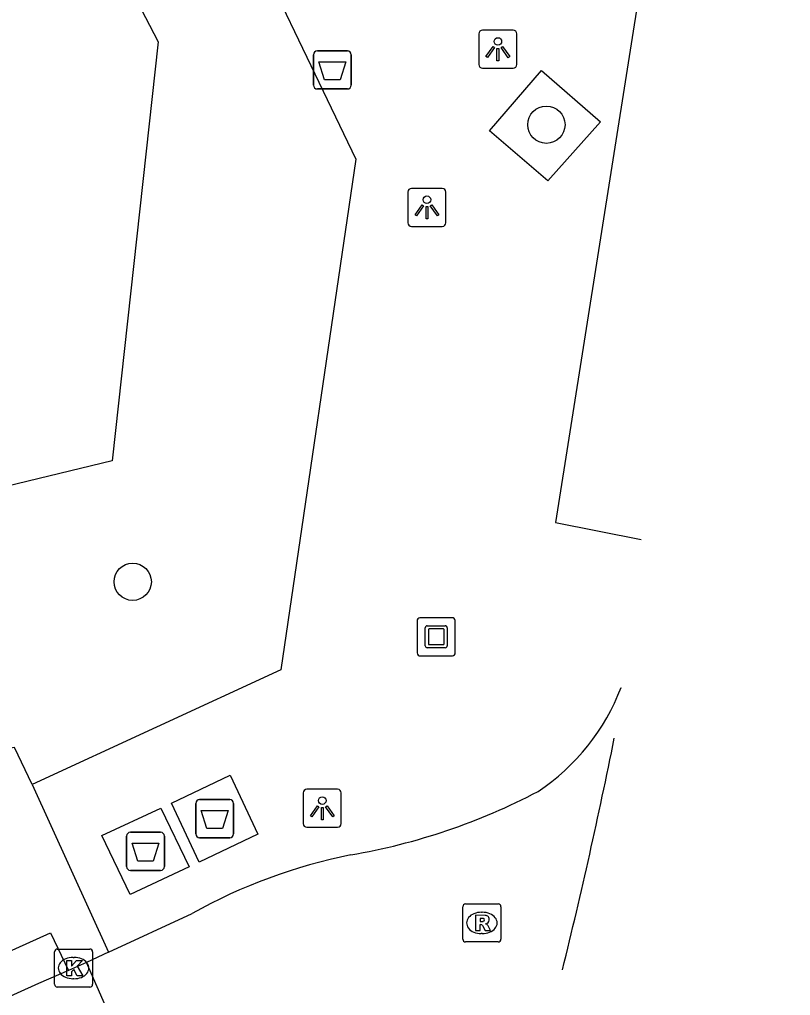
# Model space of a CAD drawing. Extents: x 160379 to 161131, y 383940 to 384849.
# Drawn here: x 161087.56 to 161107.78, y 384033.37 to 384058.99 of the extents above; entities that cross this region are included whole.
import ezdxf

# ---------------------------------------------------------------- set-up
doc = ezdxf.new("R2010")
doc.units = 0
for name, color, linetype in [('IMGEO_Afval_apart_plaats', 7, 'Continuous'), ('IMGEO_Afvalbak', 7, 'Continuous'), ('IMGEO_Boom', 7, 'Continuous'), ('IMGEO_Groenvoorziening', 7, 'Continuous'), ('IMGEO_Kolk', 7, 'Continuous'), ('IMGEO_Kunstobject', 7, 'Continuous'), ('IMGEO_Lichtpunt', 7, 'Continuous'), ('IMGEO_Rijbaan_lokaal_open', 7, 'Continuous'), ('IMGEO_Rioolput', 7, 'Continuous'), ('IMGEO_Voetpad_gesloten', 7, 'Continuous'), ('IMGEO_Voetpad_open', 7, 'Continuous')]:
    doc.layers.add(name, color=color, linetype=linetype)

msp = doc.modelspace()

# ---------------------------------------------------------------- linework, layer by layer
at = {"layer": 'IMGEO_Afval_apart_plaats'}
for p, q in [((161092.282, 384038.515), (161093.072, 384038.515)), ((161093.072, 384038.515), (161092.282, 384038.515)), ((161092.182, 384037.615), (161092.182, 384038.415)), ((161092.182, 384038.415), (161092.182, 384037.615)), ((161093.172, 384038.415), (161093.172, 384037.615)), ((161093.172, 384037.615), (161093.172, 384038.415)), ((161090.367, 384036.758), (161090.367, 384037.558)), ((161090.367, 384037.558), (161090.367, 384036.758)), ((161090.467, 384037.658), (161091.257, 384037.658)), ((161091.257, 384037.658), (161090.467, 384037.658)), ((161091.357, 384037.558), (161091.357, 384036.758)), ((161091.357, 384036.758), (161091.357, 384037.558)), ((161093.072, 384037.515), (161092.282, 384037.515)), ((161092.282, 384037.515), (161093.072, 384037.515)), ((161091.257, 384036.658), (161090.467, 384036.658)), ((161090.467, 384036.658), (161091.257, 384036.658))]:
    msp.add_line(p, q, dxfattribs=at)
for points in [[(161092.325, 384038.229), (161093.029, 384038.229), (161092.88, 384037.759), (161092.474, 384037.759), (161092.325, 384038.229)], [(161090.51, 384037.372), (161091.214, 384037.372), (161091.065, 384036.902), (161090.659, 384036.902), (161090.51, 384037.372)]]:
    msp.add_lwpolyline(points, dxfattribs=at)
for centre, start, end in [((161092.282, 384038.415), 90, 180), ((161092.282, 384038.415), 90, 180), ((161093.072, 384038.415), 0, 90), ((161093.072, 384038.415), 360, 90), ((161090.467, 384037.558), 90, 180), ((161090.467, 384037.558), 90, 180), ((161091.257, 384037.558), 0, 90), ((161091.257, 384037.558), 360, 90), ((161092.282, 384037.615), 180, 270), ((161092.282, 384037.615), 180, 270), ((161093.072, 384037.615), 270, 0), ((161093.072, 384037.615), 270, 0), ((161090.467, 384036.758), 180, 270), ((161090.467, 384036.758), 180, 270), ((161091.257, 384036.758), 270, 0), ((161091.257, 384036.758), 270, 0)]:
    msp.add_arc(centre, 0.1, start, end, dxfattribs=at)
at = {"layer": 'IMGEO_Afvalbak'}
for p, q in [((161095.27, 384057.271), (161095.27, 384058.071)), ((161095.27, 384058.071), (161095.27, 384057.271)), ((161095.37, 384058.171), (161096.16, 384058.171)), ((161096.16, 384058.171), (161095.37, 384058.171)), ((161096.26, 384058.071), (161096.26, 384057.271)), ((161096.26, 384057.271), (161096.26, 384058.071)), ((161096.16, 384057.171), (161095.37, 384057.171)), ((161095.37, 384057.171), (161096.16, 384057.171))]:
    msp.add_line(p, q, dxfattribs=at)
msp.add_lwpolyline([(161095.413, 384057.885), (161096.117, 384057.885), (161095.968, 384057.415), (161095.562, 384057.415), (161095.413, 384057.885)], dxfattribs=at)
for centre, start, end in [((161095.37, 384058.071), 90, 180), ((161095.37, 384058.071), 90, 180), ((161096.16, 384058.071), 0, 90), ((161096.16, 384058.071), 360, 90), ((161095.37, 384057.271), 180, 270), ((161095.37, 384057.271), 180, 270), ((161096.16, 384057.271), 270, 0), ((161096.16, 384057.271), 270, 0)]:
    msp.add_arc(centre, 0.1, start, end, dxfattribs=at)
at = {"layer": 'IMGEO_Boom'}
for centre in [(161101.379, 384056.233), (161090.526, 384044.234)]:
    msp.add_circle(centre, 0.489, dxfattribs=at)
at = {"layer": 'IMGEO_Groenvoorziening'}
msp.add_lwpolyline([(161088.407, 384063.779), (161091.196, 384058.406), (161089.991, 384047.409), (161086.653, 384046.606)], dxfattribs=at)
at = {"layer": 'IMGEO_Kolk'}
for p, q in [((161088.473, 384033.667), (161088.473, 384034.519)), ((161088.548, 384034.593), (161089.4, 384034.593)), ((161088.961, 384034.373), (161088.986, 384034.373)), ((161089.474, 384034.519), (161089.474, 384033.667)), ((161088.984, 384033.813), (161088.959, 384033.813)), ((161089.4, 384033.593), (161088.548, 384033.593))]:
    msp.add_line(p, q, dxfattribs=at)
for points in [[(161088.473, 384033.667), (161088.473, 384034.519)], [(161088.548, 384034.593), (161089.4, 384034.593)], [(161089.474, 384034.519), (161089.474, 384033.667)], [(161088.794, 384034.293), (161088.917, 384034.293), (161088.917, 384034.142), (161089.047, 384034.293), (161089.211, 384034.293), (161089.065, 384034.142), (161089.218, 384033.893), (161089.066, 384033.893), (161088.981, 384034.057), (161088.917, 384033.99), (161088.917, 384033.893), (161088.794, 384033.893), (161088.794, 384034.293)], [(161089.4, 384033.593), (161088.548, 384033.593)]]:
    msp.add_lwpolyline(points, dxfattribs=at)
for centre, start, end in [((161088.55, 384034.517), 91.552, 178.448), ((161088.55, 384034.517), 91.552, 178.448), ((161089.398, 384034.517), 1.552, 88.448), ((161089.398, 384034.517), 1.552, 88.448), ((161088.55, 384033.669), 181.552, 268.448), ((161088.55, 384033.669), 181.552, 268.448), ((161089.398, 384033.669), 271.552, 358.448), ((161089.398, 384033.669), 271.552, 358.448)]:
    msp.add_arc(centre, 0.0765, start, end, dxfattribs=at)
for centre, major_axis, ratio, start_param, end_param in [((161088.96, 384034.093), (-0.387, 0.002), 0.722429, 4.712389, 7.853982), ((161088.985, 384034.093), (-0.39, 0.002), 0.717154, 1.570796, 4.712389)]:
    msp.add_ellipse(centre, major_axis=major_axis, ratio=ratio, start_param=start_param, end_param=end_param, dxfattribs=at)
at = {"layer": 'IMGEO_Kunstobject'}
for p, q in [((161097.988, 384043.206), (161097.988, 384042.365)), ((161097.988, 384043.206), (161097.988, 384042.365)), ((161098.904, 384043.29), (161098.063, 384043.29)), ((161098.904, 384043.29), (161098.063, 384043.29)), ((161098.988, 384042.374), (161098.988, 384043.215)), ((161098.988, 384042.374), (161098.988, 384043.215)), ((161098.202, 384042.554), (161098.202, 384043.028)), ((161098.252, 384043.078), (161098.726, 384043.078)), ((161098.282, 384042.978), (161098.282, 384042.604)), ((161098.676, 384042.998), (161098.302, 384042.998)), ((161098.696, 384042.604), (161098.696, 384042.978)), ((161098.776, 384043.028), (161098.776, 384042.554)), ((161098.302, 384042.584), (161098.676, 384042.584)), ((161098.726, 384042.504), (161098.252, 384042.504)), ((161098.072, 384042.29), (161098.913, 384042.29)), ((161098.072, 384042.29), (161098.913, 384042.29))]:
    msp.add_line(p, q, dxfattribs=at)
for centre, radius, start, end in [((161098.066, 384043.212), 0.0779, 92.4484, 184.2845), ((161098.066, 384043.212), 0.0779, 92.4484, 184.2845), ((161098.91, 384043.212), 0.0779, 2.4484, 94.2845), ((161098.91, 384043.212), 0.0779, 2.4484, 94.2845), ((161098.252, 384043.028), 0.05, 90, 180), ((161098.302, 384042.978), 0.02, 90, 180), ((161098.676, 384042.978), 0.02, 360, 90), ((161098.726, 384043.028), 0.05, 360, 90), ((161098.302, 384042.604), 0.02, 180, 270), ((161098.676, 384042.604), 0.02, 270, 0), ((161098.066, 384042.368), 0.0779, 182.4484, 274.2845), ((161098.066, 384042.368), 0.0779, 182.4484, 274.2845), ((161098.252, 384042.554), 0.05, 180, 270), ((161098.726, 384042.554), 0.05, 270, 0), ((161098.91, 384042.368), 0.0779, 272.4484, 4.2845), ((161098.91, 384042.368), 0.0779, 272.4484, 4.2845)]:
    msp.add_arc(centre, radius, start, end, dxfattribs=at)
at = {"layer": 'IMGEO_Lichtpunt'}
for p, q in [((161100.509, 384058.715), (161099.701, 384058.715)), ((161100.509, 384058.715), (161099.701, 384058.715)), ((161099.607, 384058.62), (161099.607, 384057.813)), ((161099.607, 384058.62), (161099.607, 384057.813)), ((161100.603, 384057.813), (161100.603, 384058.62)), ((161100.603, 384057.813), (161100.603, 384058.62)), ((161099.701, 384057.719), (161100.509, 384057.719)), ((161099.701, 384057.719), (161100.509, 384057.719)), ((161097.746, 384054.466), (161097.746, 384053.659)), ((161097.746, 384054.466), (161097.746, 384053.659)), ((161098.648, 384054.561), (161097.84, 384054.561)), ((161098.648, 384054.561), (161097.84, 384054.561)), ((161098.742, 384053.659), (161098.742, 384054.466)), ((161098.742, 384053.659), (161098.742, 384054.466)), ((161097.84, 384053.565), (161098.648, 384053.565)), ((161097.84, 384053.565), (161098.648, 384053.565)), ((161095.902, 384038.786), (161095.094, 384038.786)), ((161095.902, 384038.786), (161095.094, 384038.786)), ((161095, 384038.691), (161095, 384037.884)), ((161095, 384038.691), (161095, 384037.884)), ((161095.996, 384037.884), (161095.996, 384038.691)), ((161095.996, 384037.884), (161095.996, 384038.691)), ((161095.094, 384037.79), (161095.902, 384037.79)), ((161095.094, 384037.79), (161095.902, 384037.79))]:
    msp.add_line(p, q, dxfattribs=at)
for points in [[(161099.981, 384058.284), (161100.02, 384058.256), (161099.832, 384057.994), (161099.794, 384058.021), (161099.981, 384058.284)], [(161100.083, 384058.236), (161100.13, 384058.236), (161100.13, 384057.914), (161100.083, 384057.914), (161100.083, 384058.236)], [(161100.193, 384058.256), (161100.231, 384058.283), (161100.418, 384058.021), (161100.379, 384057.993), (161100.193, 384058.256)], [(161098.12, 384054.13), (161098.159, 384054.102), (161097.971, 384053.84), (161097.933, 384053.867), (161098.12, 384054.13)], [(161098.332, 384054.102), (161098.37, 384054.129), (161098.557, 384053.867), (161098.518, 384053.839), (161098.332, 384054.102)], [(161098.222, 384054.082), (161098.269, 384054.082), (161098.269, 384053.76), (161098.222, 384053.76), (161098.222, 384054.082)], [(161095.374, 384038.355), (161095.413, 384038.327), (161095.225, 384038.065), (161095.187, 384038.092), (161095.374, 384038.355)], [(161095.476, 384038.307), (161095.523, 384038.307), (161095.523, 384037.985), (161095.476, 384037.985), (161095.476, 384038.307)], [(161095.586, 384038.327), (161095.624, 384038.354), (161095.811, 384038.092), (161095.772, 384038.064), (161095.586, 384038.327)]]:
    msp.add_lwpolyline(points, dxfattribs=at)
for centre in [(161100.106, 384058.418), (161098.245, 384054.264), (161095.499, 384038.489)]:
    msp.add_circle(centre, 0.0994, dxfattribs=at)
for centre, start, end in [((161099.701, 384058.62), 90, 180), ((161099.701, 384058.62), 90, 180), ((161100.509, 384058.62), 0, 90), ((161100.509, 384058.62), 0, 90), ((161099.701, 384057.813), 180, 270), ((161099.701, 384057.813), 180, 270), ((161100.509, 384057.813), 270, 0), ((161100.509, 384057.813), 270, 360), ((161097.84, 384054.466), 90, 180), ((161097.84, 384054.466), 90, 180), ((161098.648, 384054.466), 0, 90), ((161098.648, 384054.466), 0, 90), ((161097.84, 384053.659), 180, 270), ((161097.84, 384053.659), 180, 270), ((161098.648, 384053.659), 270, 0), ((161098.648, 384053.659), 270, 360), ((161095.094, 384038.691), 90, 180), ((161095.094, 384038.691), 90, 180), ((161095.902, 384038.691), 0, 90), ((161095.902, 384038.691), 0, 90), ((161095.094, 384037.884), 180, 270), ((161095.094, 384037.884), 180, 270), ((161095.902, 384037.884), 270, 0), ((161095.902, 384037.884), 270, 360)]:
    msp.add_arc(centre, 0.0946, start, end, dxfattribs=at)
at = {"layer": 'IMGEO_Rijbaan_lokaal_open'}
for points in [[(161089.895, 384034.512), (161092.082, 384035.527)], [(161089.895, 384034.512), (161089.312, 384034.241)], [(161089.312, 384034.241), (161088.837, 384034.033)], [(161091.48, 384029.287), (161091.391, 384029.491), (161089.312, 384034.241)], [(161088.837, 384034.033), (161088.05, 384033.688), (161078.568, 384029.392)]]:
    msp.add_lwpolyline(points, dxfattribs=at)
for centre, radius, start, end in [((161097.965, 384043.517), 5.756, 303.7668, 339.0725), ((161098.332, 384043.404), 5.372, 338.7996, 338.8098), ((160966.805, 384067.427), 139.061, 346.11251, 348.67901), ((161093.448, 384053.404), 16.577, 279.7238, 297.7394), ((161099.208, 384022.635), 14.731, 101.5936, 118.9326)]:
    msp.add_arc(centre, radius, start, end, dxfattribs=at)
at = {"layer": 'IMGEO_Rioolput'}
for p, q in [((161099.185, 384034.852), (161099.185, 384035.704)), ((161099.26, 384035.778), (161100.112, 384035.778)), ((161100.186, 384035.704), (161100.186, 384034.852)), ((161099.673, 384035.558), (161099.698, 384035.558)), ((161099.696, 384034.998), (161099.671, 384034.998)), ((161100.112, 384034.778), (161099.26, 384034.778))]:
    msp.add_line(p, q, dxfattribs=at)
for points in [[(161099.185, 384034.852), (161099.185, 384035.704)], [(161099.26, 384035.778), (161100.112, 384035.778)], [(161100.186, 384035.704), (161100.186, 384034.852)], [(161099.774, 384035.476), (161099.522, 384035.478), (161099.522, 384035.078)], [(161099.7, 384035.397), (161099.646, 384035.397), (161099.646, 384035.316)], [(161099.522, 384035.078), (161099.646, 384035.078), (161099.646, 384035.24), (161099.657, 384035.24)], [(161099.646, 384035.316), (161099.698, 384035.316)], [(161099.704, 384035.211), (161099.775, 384035.078), (161099.915, 384035.078), (161099.85, 384035.204)], [(161100.112, 384034.778), (161099.26, 384034.778)]]:
    msp.add_lwpolyline(points, dxfattribs=at)
for centre, radius, start, end in [((161099.262, 384035.702), 0.0765, 91.552, 178.448), ((161099.262, 384035.702), 0.0765, 91.552, 178.448), ((161100.11, 384035.702), 0.0765, 1.552, 88.448), ((161100.11, 384035.702), 0.0765, 1.552, 88.448), ((161099.706, 384035.301), 0.0964, 77.0061, 93.1865), ((161099.72, 384035.358), 0.0378, 276.6634, 79.6772), ((161099.773, 384035.366), 0.109, 350.3612, 89.416), ((161099.656, 384035.187), 0.0533, 26.0293, 88.6989), ((161099.682, 384035.505), 0.19, 274.7715, 282.9687), ((161099.771, 384035.366), 0.112, 277.5842, 350.9817), ((161099.755, 384035.151), 0.108, 29.5134, 73.7905), ((161099.262, 384034.854), 0.0765, 181.552, 268.448), ((161099.262, 384034.854), 0.0765, 181.552, 268.448), ((161100.11, 384034.854), 0.0765, 271.552, 358.448), ((161100.11, 384034.854), 0.0765, 271.552, 358.448)]:
    msp.add_arc(centre, radius, start, end, dxfattribs=at)
for centre, major_axis, ratio, start_param, end_param in [((161099.672, 384035.278), (-0.387, 0.002), 0.722429, 4.712389, 7.853982), ((161099.697, 384035.278), (-0.39, 0.002), 0.717154, 1.570796, 4.712389)]:
    msp.add_ellipse(centre, major_axis=major_axis, ratio=ratio, start_param=start_param, end_param=end_param, dxfattribs=at)
at = {"layer": 'IMGEO_Voetpad_gesloten'}
for points in [[(161093.081, 384039.157), (161093.812, 384037.61), (161092.267, 384036.873), (161091.546, 384038.422), (161093.081, 384039.157)], [(161091.264, 384038.292), (161092.009, 384036.749), (161090.458, 384036.021), (161089.719, 384037.571), (161091.264, 384038.292)]]:
    msp.add_lwpolyline(points, dxfattribs=at)
at = {"layer": 'IMGEO_Voetpad_open'}
for points in [[(161107.783, 384074.281), (161106.154, 384074.525), (161101.618, 384045.794), (161103.867, 384045.347)], [(161098.332, 384069.035), (161097.733, 384064.837), (161092.946, 384062.492), (161096.377, 384055.332), (161094.413, 384041.925), (161087.891, 384038.916)], [(161102.802, 384056.313), (161101.42, 384054.762), (161099.884, 384056.071), (161101.25, 384057.66), (161102.802, 384056.313)], [(161087.891, 384038.916), (161087.425, 384039.885), (161087.222, 384039.848)], [(161087.891, 384038.916), (161089.895, 384034.512)], [(161078.568, 384029.392), (161078.101, 384030.377), (161088.373, 384035.017), (161088.837, 384034.033)]]:
    msp.add_lwpolyline(points, dxfattribs=at)

doc.saveas('drawing.dxf')
